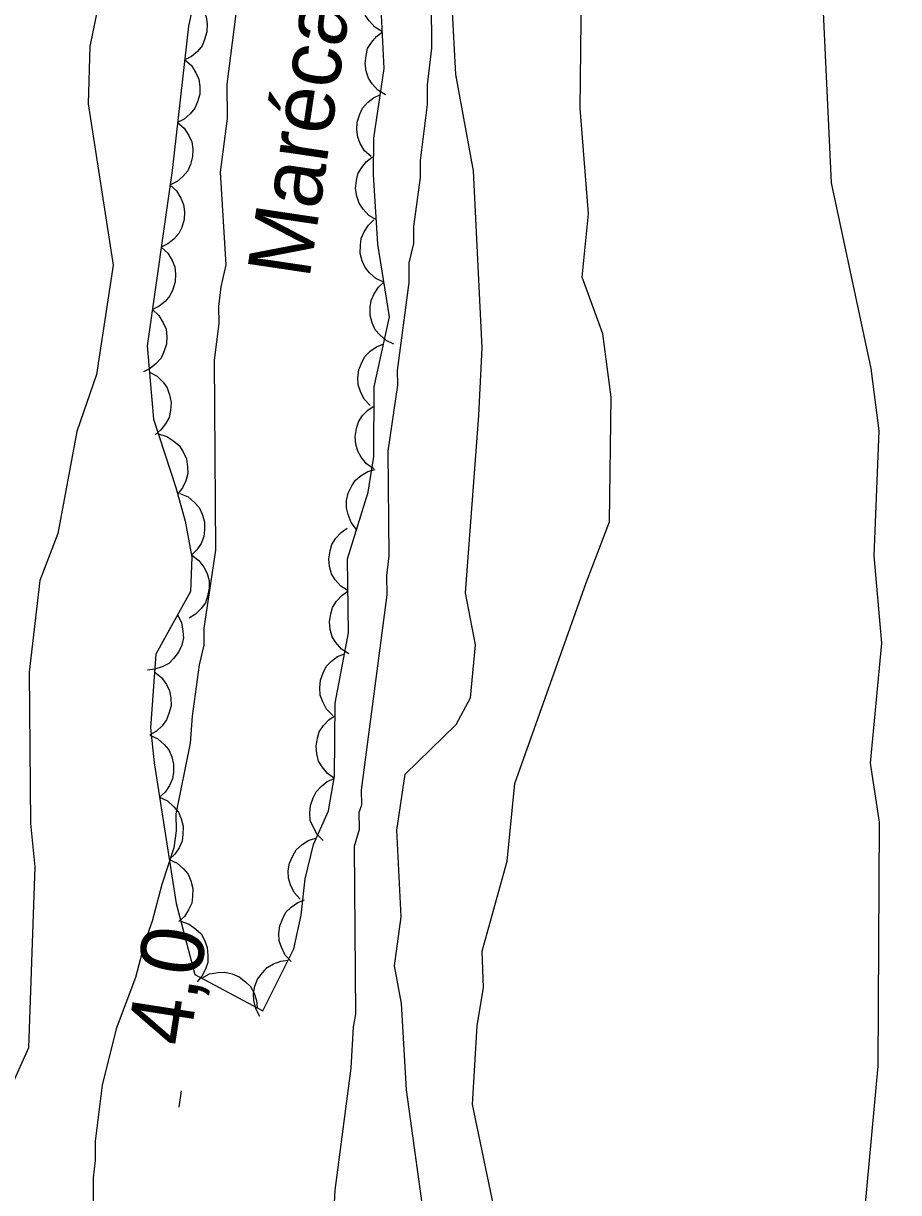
# Model space of a CAD drawing. Extents: x 282461 to 284471, y 5554090 to 5557646.
# Drawn here: x 283785.5 to 283827.2, y 5556128.7 to 5556184.5 of the extents above; entities that cross this region are included whole.
import ezdxf

# ---------------------------------------------------------------- set-up
doc = ezdxf.new("R2010")
doc.units = 0
for name, color, linetype in [('Niveau 1', 7, 'Continuous'), ('Niveau 2', 7, 'Continuous'), ('Niveau 3', 7, 'Continuous'), ('Niveau 44', 7, 'Continuous'), ('Niveau 7', 7, 'Continuous')]:
    doc.layers.add(name, color=color, linetype=linetype)

msp = doc.modelspace()

# ---------------------------------------------------------------- linework, layer by layer
at = {"layer": 'Niveau 1'}
for points in [[(283806.82, 5556152.34), (283807.05, 5556154.86), (283806.58, 5556157.35), (283807.21, 5556165.79), (283807.37, 5556169.02), (283806.96, 5556177.47), (283806.12, 5556182.05), (283805.95, 5556185.33), (283806.52, 5556189.02), (283809.39, 5556198.85), (283811.42, 5556208.46), (283812.07, 5556213.85), (283812.71, 5556224.35), (283812.88, 5556227.76), (283812.81, 5556231.87), (283813.84, 5556238.56), (283813.92, 5556243.49)], [(283789.38, 5556186.91), (283788.67, 5556183.4), (283788.59, 5556180.66), (283789.78, 5556172.96), (283788.99, 5556167.75), (283788.05, 5556165.03), (283787.14, 5556160.17), (283786.28, 5556157.93), (283785.78, 5556153.56), (283785.84, 5556146.35), (283786.05, 5556144.28), (283785.75, 5556135.64), (283782.92, 5556129.36)], [(283804.74, 5556126.62), (283803.77, 5556133.65), (283803.53, 5556137.76), (283803.2, 5556139.56), (283803.51, 5556141.9), (283803.3, 5556146.02), (283803.71, 5556148.7), (283806.13, 5556151.07), (283806.82, 5556152.34)]]:
    msp.add_lwpolyline(points, dxfattribs=at)
at = {"layer": 'Niveau 2'}
for points in [[(283827.23, 5556244.16), (283826.28, 5556236.95), (283825.24, 5556233.52), (283824.55, 5556230.19), (283823.55, 5556226.95), (283823.61, 5556218.55), (283823.03, 5556214.87), (283823.19, 5556212.62), (283822.7, 5556208.25), (283823.15, 5556197.91), (283823.12, 5556191.08), (283823.55, 5556189.45), (283823.53, 5556187.06), (283824.01, 5556176.9), (283825.9, 5556168.04), (283826.28, 5556165.07), (283826.05, 5556159.1), (283826.42, 5556154.95), (283825.88, 5556149.22), (283826.31, 5556146.4), (283826.24, 5556134.78), (283825.51, 5556126.84)], [(283812.33, 5556157.82), (283813.45, 5556160.72), (283813.52, 5556166.68), (283813.12, 5556169.69), (283812.15, 5556172.39), (283812.45, 5556175.42), (283812.05, 5556180.46), (283812.15, 5556188.83), (283813.23, 5556196.01), (283814.36, 5556199.76), (283815.09, 5556206.67), (283814.96, 5556210.31), (283815.4, 5556215.36), (283816.67, 5556222.55), (283817.15, 5556225.71), (283818.38, 5556230.28), (283818.53, 5556234.54), (283819.96, 5556243.75)], [(283808.09, 5556127.31), (283806.92, 5556132.95), (283807.14, 5556136.7), (283807.43, 5556138.53), (283807.37, 5556140.26), (283808.57, 5556144.55), (283808.93, 5556148.25), (283812.33, 5556157.82)]]:
    msp.add_lwpolyline(points, dxfattribs=at)
at = {"layer": 'Niveau 3'}
msp.add_line((283792.92, 5556132.81), (283793.04, 5556133.6), dxfattribs=at)
at = {"layer": 'Niveau 44'}
for points in [[(283802.62, 5556184.09), (283802.26, 5556184.31), (283801.99, 5556184.61), (283801.8, 5556184.88), (283801.7, 5556185.22), (283801.65, 5556185.59), (283801.69, 5556185.97), (283801.76, 5556186.28), (283801.94, 5556186.59), (283802.18, 5556186.87), (283802.47, 5556187.09)], [(283793.7, 5556185.92), (283793.38, 5556184.36), (283792.59, 5556177.48), (283791.4, 5556169.12), (283791.71, 5556165.62), (283792.77, 5556162.37), (283793.21, 5556160.76), (283793.53, 5556159.04), (283793.46, 5556157.41), (283791.82, 5556154.41), (283791.56, 5556150.91), (283791.74, 5556149.23), (283792.78, 5556142.53), (283793.68, 5556139.15), (283796.92, 5556137.41), (283798.4, 5556140.36), (283798.75, 5556141.97), (283798.93, 5556143.71), (283799.34, 5556145.34), (283800.05, 5556146.94), (283800.34, 5556148.6), (283800.37, 5556152.08), (283801, 5556155.44), (283800.96, 5556158.97), (283801.94, 5556162.14), (283802.21, 5556163.84), (283802.23, 5556167.16), (283802.96, 5556170.51), (283802.4, 5556173.97), (283802.2, 5556177.29), (283802.21, 5556179.02), (283802.7, 5556182.35), (283802.53, 5556185.85)], [(283793.54, 5556185.73), (283793.85, 5556185.46), (283794.07, 5556185.11), (283794.21, 5556184.81), (283794.26, 5556184.47), (283794.25, 5556184.1), (283794.14, 5556183.73), (283794.02, 5556183.43), (283793.8, 5556183.16), (283793.51, 5556182.91), (283793.19, 5556182.75)], [(283802.76, 5556181.09), (283802.4, 5556181.31), (283802.13, 5556181.61), (283801.95, 5556181.89), (283801.84, 5556182.22), (283801.79, 5556182.59), (283801.84, 5556182.97), (283801.91, 5556183.29), (283802.09, 5556183.59), (283802.33, 5556183.87), (283802.62, 5556184.09)], [(283793.19, 5556182.75), (283793.51, 5556182.48), (283793.73, 5556182.13), (283793.87, 5556181.83), (283793.92, 5556181.49), (283793.91, 5556181.12), (283793.8, 5556180.75), (283793.68, 5556180.45), (283793.45, 5556180.18), (283793.17, 5556179.93), (283792.85, 5556179.77)], [(283802.08, 5556178.14), (283801.77, 5556178.42), (283801.56, 5556178.77), (283801.44, 5556179.07), (283801.4, 5556179.42), (283801.42, 5556179.79), (283801.54, 5556180.16), (283801.67, 5556180.45), (283801.9, 5556180.72), (283802.19, 5556180.95), (283802.52, 5556181.11)], [(283792.85, 5556179.77), (283793.17, 5556179.5), (283793.39, 5556179.15), (283793.53, 5556178.85), (283793.58, 5556178.5), (283793.57, 5556178.14), (283793.46, 5556177.77), (283793.34, 5556177.47), (283793.11, 5556177.2), (283792.83, 5556176.95), (283792.51, 5556176.79)], [(283802.33, 5556175.13), (283801.97, 5556175.34), (283801.7, 5556175.64), (283801.51, 5556175.92), (283801.4, 5556176.25), (283801.34, 5556176.62), (283801.38, 5556177), (283801.45, 5556177.32), (283801.63, 5556177.62), (283801.86, 5556177.91), (283802.15, 5556178.13)], [(283792.49, 5556176.79), (283792.8, 5556176.51), (283793.01, 5556176.16), (283793.14, 5556175.86), (283793.18, 5556175.51), (283793.16, 5556175.14), (283793.05, 5556174.77), (283792.91, 5556174.47), (283792.68, 5556174.21), (283792.39, 5556173.98), (283792.07, 5556173.82)], [(283802.69, 5556172.16), (283802.31, 5556172.33), (283802.01, 5556172.6), (283801.8, 5556172.86), (283801.65, 5556173.18), (283801.56, 5556173.53), (283801.57, 5556173.92), (283801.6, 5556174.24), (283801.75, 5556174.56), (283801.95, 5556174.87), (283802.21, 5556175.12)], [(283792.07, 5556173.82), (283792.38, 5556173.54), (283792.59, 5556173.19), (283792.72, 5556172.89), (283792.76, 5556172.54), (283792.74, 5556172.17), (283792.62, 5556171.8), (283792.49, 5556171.5), (283792.26, 5556171.24), (283791.97, 5556171.01), (283791.65, 5556170.85)], [(283803.17, 5556169.2), (283802.79, 5556169.37), (283802.49, 5556169.64), (283802.28, 5556169.89), (283802.13, 5556170.22), (283802.04, 5556170.57), (283802.04, 5556170.96), (283802.08, 5556171.28), (283802.23, 5556171.6), (283802.43, 5556171.91), (283802.69, 5556172.16)], [(283791.65, 5556170.85), (283791.96, 5556170.57), (283792.16, 5556170.22), (283792.3, 5556169.92), (283792.34, 5556169.57), (283792.32, 5556169.2), (283792.2, 5556168.83), (283792.07, 5556168.53), (283791.83, 5556168.27), (283791.55, 5556168.04), (283791.22, 5556167.88)], [(283802.04, 5556166.28), (283801.75, 5556166.58), (283801.57, 5556166.94), (283801.46, 5556167.26), (283801.44, 5556167.61), (283801.49, 5556167.97), (283801.63, 5556168.33), (283801.79, 5556168.62), (283802.04, 5556168.86), (283802.34, 5556169.08), (283802.68, 5556169.21)], [(283791.51, 5556167.87), (283791.88, 5556167.67), (283792.16, 5556167.38), (283792.36, 5556167.11), (283792.47, 5556166.78), (283792.54, 5556166.42), (283792.51, 5556166.03), (283792.45, 5556165.71), (283792.28, 5556165.4), (283792.05, 5556165.11), (283791.78, 5556164.88)], [(283802.21, 5556163.26), (283801.86, 5556163.49), (283801.61, 5556163.81), (283801.44, 5556164.09), (283801.35, 5556164.43), (283801.32, 5556164.8), (283801.39, 5556165.18), (283801.48, 5556165.49), (283801.67, 5556165.79), (283801.93, 5556166.06), (283802.22, 5556166.26)], [(283791.94, 5556164.92), (283792.34, 5556164.8), (283792.68, 5556164.58), (283792.93, 5556164.37), (283793.12, 5556164.07), (283793.27, 5556163.73), (283793.33, 5556163.35), (283793.34, 5556163.03), (283793.25, 5556162.69), (283793.09, 5556162.35), (283792.87, 5556162.06)], [(283801.39, 5556160.36), (283801.13, 5556160.69), (283800.98, 5556161.07), (283800.9, 5556161.39), (283800.91, 5556161.74), (283800.99, 5556162.1), (283801.16, 5556162.44), (283801.34, 5556162.71), (283801.61, 5556162.94), (283801.93, 5556163.12), (283802.28, 5556163.23)], [(283792.96, 5556162.08), (283793.35, 5556161.92), (283793.66, 5556161.65), (283793.88, 5556161.41), (283794.03, 5556161.09), (283794.13, 5556160.73), (283794.13, 5556160.35), (283794.1, 5556160.03), (283793.97, 5556159.7), (283793.77, 5556159.39), (283793.51, 5556159.14)], [(283800.98, 5556157.43), (283800.63, 5556157.66), (283800.37, 5556157.97), (283800.19, 5556158.25), (283800.1, 5556158.59), (283800.06, 5556158.96), (283800.12, 5556159.34), (283800.21, 5556159.65), (283800.4, 5556159.95), (283800.65, 5556160.22), (283800.94, 5556160.43)], [(283793.53, 5556159.14), (283793.87, 5556158.89), (283794.11, 5556158.56), (283794.27, 5556158.27), (283794.35, 5556157.93), (283794.36, 5556157.56), (283794.28, 5556157.18), (283794.18, 5556156.87), (283793.98, 5556156.59), (283793.71, 5556156.33), (283793.41, 5556156.14)], [(283801.01, 5556154.43), (283800.66, 5556154.66), (283800.4, 5556154.97), (283800.23, 5556155.25), (283800.13, 5556155.59), (283800.1, 5556155.96), (283800.16, 5556156.34), (283800.24, 5556156.65), (283800.43, 5556156.95), (283800.68, 5556157.22), (283800.98, 5556157.43)], [(283792.85, 5556156.29), (283793.04, 5556155.92), (283793.11, 5556155.52), (283793.13, 5556155.19), (283793.05, 5556154.85), (283792.9, 5556154.51), (283792.66, 5556154.21), (283792.43, 5556153.98), (283792.12, 5556153.81), (283791.77, 5556153.7), (283791.41, 5556153.66)], [(283800.26, 5556151.5), (283799.96, 5556151.79), (283799.77, 5556152.15), (283799.65, 5556152.46), (283799.63, 5556152.81), (283799.66, 5556153.17), (283799.8, 5556153.53), (283799.94, 5556153.83), (283800.19, 5556154.08), (283800.48, 5556154.3), (283800.81, 5556154.44)], [(283791.76, 5556153.56), (283792.08, 5556153.3), (283792.32, 5556152.97), (283792.47, 5556152.67), (283792.53, 5556152.33), (283792.54, 5556151.96), (283792.44, 5556151.59), (283792.33, 5556151.28), (283792.12, 5556151), (283791.85, 5556150.75), (283791.53, 5556150.57)], [(283800.34, 5556148.49), (283800, 5556148.72), (283799.74, 5556149.04), (283799.57, 5556149.32), (283799.49, 5556149.66), (283799.46, 5556150.03), (283799.52, 5556150.41), (283799.61, 5556150.72), (283799.81, 5556151.02), (283800.07, 5556151.29), (283800.36, 5556151.49)], [(283791.53, 5556150.56), (283791.91, 5556150.38), (283792.21, 5556150.11), (283792.43, 5556149.86), (283792.57, 5556149.53), (283792.66, 5556149.18), (283792.65, 5556148.79), (283792.61, 5556148.47), (283792.46, 5556148.15), (283792.26, 5556147.84), (283791.99, 5556147.6)], [(283799.8, 5556145.53), (283799.5, 5556145.82), (283799.31, 5556146.18), (283799.18, 5556146.48), (283799.15, 5556146.83), (283799.19, 5556147.2), (283799.31, 5556147.56), (283799.46, 5556147.86), (283799.7, 5556148.11), (283799.99, 5556148.34), (283800.32, 5556148.49)], [(283791.99, 5556147.6), (283792.37, 5556147.42), (283792.67, 5556147.14), (283792.89, 5556146.89), (283793.03, 5556146.57), (283793.12, 5556146.21), (283793.11, 5556145.83), (283793.07, 5556145.5), (283792.92, 5556145.18), (283792.72, 5556144.88), (283792.45, 5556144.63)], [(283798.69, 5556142.74), (283798.41, 5556143.05), (283798.24, 5556143.42), (283798.14, 5556143.74), (283798.13, 5556144.09), (283798.19, 5556144.45), (283798.35, 5556144.8), (283798.51, 5556145.09), (283798.77, 5556145.33), (283799.08, 5556145.53), (283799.42, 5556145.65)], [(283792.45, 5556144.63), (283792.83, 5556144.45), (283793.13, 5556144.18), (283793.35, 5556143.93), (283793.49, 5556143.61), (283793.58, 5556143.25), (283793.57, 5556142.86), (283793.53, 5556142.54), (283793.38, 5556142.22), (283793.18, 5556141.91), (283792.91, 5556141.67)], [(283798.27, 5556139.77), (283797.98, 5556140.07), (283797.8, 5556140.44), (283797.69, 5556140.75), (283797.68, 5556141.1), (283797.72, 5556141.47), (283797.87, 5556141.82), (283798.02, 5556142.11), (283798.27, 5556142.36), (283798.58, 5556142.57), (283798.91, 5556142.7)], [(283793, 5556141.69), (283793.4, 5556141.55), (283793.73, 5556141.31), (283793.97, 5556141.08), (283794.14, 5556140.78), (283794.27, 5556140.43), (283794.3, 5556140.05), (283794.3, 5556139.72), (283794.19, 5556139.39), (283794.01, 5556139.06), (283793.78, 5556138.79)], [(283796.78, 5556137.14), (283796.58, 5556137.5), (283796.49, 5556137.9), (283796.47, 5556138.23), (283796.54, 5556138.58), (283796.67, 5556138.92), (283796.9, 5556139.23), (283797.12, 5556139.47), (283797.43, 5556139.65), (283797.77, 5556139.78), (283798.13, 5556139.82)], [(283794.01, 5556138.97), (283794.38, 5556139.17), (283794.78, 5556139.24), (283795.11, 5556139.26), (283795.45, 5556139.18), (283795.79, 5556139.03), (283796.09, 5556138.8), (283796.33, 5556138.57), (283796.5, 5556138.26), (283796.62, 5556137.91), (283796.65, 5556137.55)]]:
    msp.add_lwpolyline(points, dxfattribs=at)
at = {"layer": 'Niveau 7'}
for points in [[(283802.56, 5556212.01), (283801.29, 5556209.67), (283800.72, 5556208.04), (283800.38, 5556207.34), (283799.7, 5556204.66), (283799.35, 5556203.72), (283798.68, 5556200.92), (283797.88, 5556198.47), (283797.77, 5556197.78), (283797.31, 5556196.38), (283797.2, 5556195.68), (283796.74, 5556194.16), (283796.08, 5556189.39), (283795.86, 5556187.52), (283795.86, 5556186.83), (283795.2, 5556181.59), (283795.21, 5556179.96), (283794.88, 5556177.4), (283795.15, 5556172.98)], [(283800.26, 5556126.77), (283800.36, 5556128.86), (283801.13, 5556134.68), (283801.24, 5556136.65), (283801.35, 5556137.24), (283801.29, 5556145.26), (283801.52, 5556146.07), (283801.51, 5556146.89), (283801.63, 5556147.24), (283801.62, 5556147.93), (283802.84, 5556157.24), (283802.83, 5556158.17), (283802.94, 5556159.1), (283802.9, 5556164.1), (283803.35, 5556167.25), (283803.34, 5556167.94), (283803.9, 5556172.14), (283803.89, 5556173.07), (283804.12, 5556174), (283804.11, 5556174.81), (283804.44, 5556177.14), (283804.44, 5556177.95), (283804.77, 5556180.63), (283804.76, 5556181.56), (283804.98, 5556183.31), (283804.8, 5556208.08)], [(283795.15, 5556172.98), (283794.92, 5556171.94), (283794.81, 5556171), (283794.82, 5556170.19), (283794.6, 5556168.44), (283794.66, 5556159.38), (283794.11, 5556155.65), (283794.11, 5556154.84), (283793.88, 5556153.91), (283793.55, 5556151.46), (283793.45, 5556150.18), (283792.77, 5556146.81), (283792.78, 5556145.99), (283792.67, 5556145.18), (283792.1, 5556143.43), (283791.64, 5556141.68), (283791.3, 5556140.75), (283790.85, 5556139), (283789.93, 5556136.55), (283789.25, 5556133.87), (283788.92, 5556131.19), (283788.93, 5556130.27), (283788.82, 5556129.45), (283788.94, 5556112.37)]]:
    msp.add_lwpolyline(points, dxfattribs=at)

# ---------------------------------------------------------------- texts
at = {"layer": 'Niveau 3'}
msp.add_text('4,0  ', height=3, rotation=81.0957, dxfattribs=at).set_placement((283793.4, 5556135.65))
at = {"layer": 'Niveau 7'}
msp.add_text('Marécage', height=2.9999, rotation=81.5139, dxfattribs=at).set_placement((283799.13, 5556172.26))

doc.saveas('drawing.dxf')
